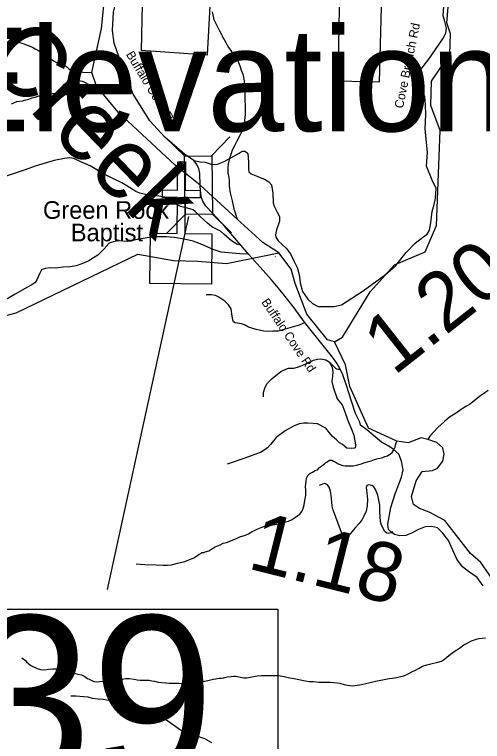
# Model space of a CAD drawing. Extents: x 1159738 to 1321356, y 736314 to 882035.
# Drawn here: x 1252590 to 1256564, y 838092 to 844268 of the extents above; entities that cross this region are included whole.
import ezdxf

# ---------------------------------------------------------------- set-up
doc = ezdxf.new("R2010")
doc.units = 0
for name, color, linetype in [('Exist Boundary Land Use Gamelands State NC Wildlife Resources Commission', 7, 'Continuous'), ('Exist Cultural Church CELL', 7, 'Continuous'), ('Exist Cultural Church Label', 7, 'Continuous'), ('Exist Geographical Mountain Summit Elevation Number Label', 7, 'Continuous'), ('Exist Hydrographic Creek Single Shore', 7, 'Continuous'), ('Exist Hydrographic Creek Single Shore Label', 7, 'Continuous'), ('Exist Hydrographic Misc Water Feature', 7, 'Continuous'), ('Exist Hydrographic Pond Over 1500 Sq Ft', 7, 'Continuous'), ('Exist Road Non-System Type 51', 7, 'Continuous'), ('Exist Road Secondary Mileage Hundredths English Label', 7, 'Continuous'), ('Exist Road Secondary Structure Standard Bridge CELL', 7, 'Continuous'), ('Exist Road Secondary Structure Standard Bridge Number Label', 7, 'Continuous'), ('Exist Road Secondary Type 41 Attributed', 7, 'Continuous'), ('Exist Road Secondary Type 51 Attributed', 7, 'Continuous'), ('Exist Road Secondary Type 51 Label', 7, 'Continuous')]:
    doc.layers.add(name, color=color, linetype=linetype)

msp = doc.modelspace()

# ---------------------------------------------------------------- linework, layer by layer
at = {"layer": 'Exist Boundary Land Use Gamelands State NC Wildlife Resources Commission'}
for points in [[(1255356.3, 844780.1), (1255335.5, 843705.5), (1255690.3, 843695.1), (1255732, 845291.3)], [(1253687.1, 844999.2), (1253666.3, 843966.3), (1254229.7, 843924.6), (1254261, 844498.4)]]:
    msp.add_lwpolyline(points, dxfattribs=at)
at = {"layer": 'Exist Cultural Church CELL'}
msp.add_lwpolyline([(1253743.8, 842409.5), (1253971.5, 842407.5), (1253974.8, 842712.1), (1253846.8, 842713.4), (1253847.5, 842777.3), (1253975.5, 842776), (1253978.1, 843016.5), (1254042.2, 843015.8), (1254039.6, 842775.3), (1254167.6, 842773.9), (1254166.9, 842710), (1254038.9, 842711.4), (1254035.6, 842406.8), (1254266.2, 842403.9), (1254261.6, 841978.1), (1253739.2, 841983.7)], close=True, dxfattribs=at)
at = {"layer": 'Exist Hydrographic Creek Single Shore'}
for points in [[(1254168, 842818.4), (1253953.1, 842989.1), (1253473, 843435.3), (1253285.8, 843660.2), (1253248, 843774.6), (1253327.9, 844149.3), (1253360, 844458.6), (1253313.4, 844535.5), (1253196.6, 844613.3), (1253021.7, 844747.5), (1252768, 844797.2), (1252525.9, 844803), (1252342.2, 844835.1), (1252126.4, 844817.6), (1252009.7, 844890.5), (1251993, 844947.2), (1252003.5, 844981.9)], [(1254834.2, 842244.6), (1254698.8, 842330.5), (1254480.8, 842528.8), (1254168, 842818.4)], [(1255307.1, 841488), (1255249.1, 841505.6), (1255072.1, 841722.3), (1254973, 841983.4), (1254939.9, 842105.7), (1254834.2, 842244.6)], [(1256832.2, 839205.5), (1256551.2, 839611.7), (1256461.9, 839687.7), (1256244.2, 839968.3), (1256110.3, 840039.3), (1256029.9, 840070.8), (1255978.3, 840104.7), (1255960.6, 840174.1), (1256000.9, 840306.5), (1256050.9, 840385.6), (1256139.6, 840395.3), (1256181.6, 840414.6), (1256226.8, 840472.8), (1256238, 840534.1), (1256226.8, 840585.8), (1256176.7, 840631), (1256100.9, 840656.8), (1256044.5, 840672.9), (1255933.2, 840629.3), (1255836.8, 840643.7), (1255596.1, 840753.5), (1255439.1, 841107.9), (1255402.2, 841292.5), (1255307.1, 841488)]]:
    msp.add_lwpolyline(points, dxfattribs=at)
at = {"layer": 'Exist Hydrographic Misc Water Feature'}
for points in [[(1255307.1, 841488), (1255374.1, 841526.1), (1255610.1, 841912), (1255816.1, 842140.9), (1256077.1, 842250.6), (1256175.1, 842475.1), (1256204.1, 843282.1), (1256126.1, 843493.7), (1256131, 843700.4), (1256287.1, 843930.4), (1256292.1, 844104.3), (1256261, 844196.8), (1256272.1, 844331.2)], [(1254267.9, 844289.6), (1254282.4, 844225.1), (1254330, 844129.8), (1254345.2, 844103.4), (1254354.9, 844087.2), (1254362.4, 844067), (1254370, 844054.7), (1254383.4, 844030.3), (1254393, 844012.1), (1254408.4, 843987.7), (1254427.7, 843961.2), (1254444.9, 843932.7), (1254468.3, 843904.1), (1254485.4, 843873.7), (1254504.4, 843831.1), (1254515.3, 843794.8), (1254528.5, 843760.5), (1254539.1, 843704.2), (1254542.3, 843670.1), (1254543.2, 843632), (1254544.7, 843609.9), (1254546, 843581.9), (1254547.2, 843553.8), (1254546.6, 843531.9), (1254549.8, 843497.7), (1254548.7, 843453.7), (1254549.8, 843417.6), (1254544.4, 843367.8), (1254537.2, 843319.9), (1254526.3, 843284.2), (1254505.3, 843246.7), (1254477.9, 843193.4), (1254458.9, 843153.8), (1254437.7, 843114.4), (1254429.1, 843086.5), (1254413.7, 843034.9), (1254404.9, 842999.1), (1254401.9, 842961.1), (1254402.9, 842923.2), (1254409.9, 842882.9), (1254413.1, 842854.8), (1254414, 842810.8), (1254422.6, 842754.5), (1254438.8, 842686), (1254453, 842617.6), (1254480.8, 842528.8)], [(1252570.4, 844050.3), (1252606, 844039.4), (1252635.9, 844030.6), (1252669.6, 844019.8), (1252707.3, 844004.7), (1252742.8, 843989.8), (1252766.5, 843975.2), (1252788.3, 843964.6), (1252806, 843954.2), (1252837.4, 843931.3), (1252859, 843914.8), (1252884.6, 843900.1), (1252920, 843873.2), (1252939.8, 843864.6), (1252965.5, 843852), (1252989.4, 843847.4), (1253009.3, 843840.8), (1253034.7, 843824.2), (1253048.4, 843809.8), (1253068.2, 843795.3), (1253089.8, 843780.8), (1253248, 843774.6)], [(1252959.2, 843606), (1252967.4, 843613.7), (1252979.8, 843631.4), (1252996.4, 843655.1), (1253015, 843676.5), (1253041.5, 843697.9), (1253065.9, 843709.3), (1253088, 843712.7), (1253125.9, 843709.8), (1253163.8, 843700.7), (1253183.5, 843694.2), (1253215.2, 843677.4), (1253232.9, 843669), (1253285.8, 843660.2)], [(1252564.4, 843510), (1252608.9, 843528.9), (1252657.1, 843535.7), (1252675.3, 843539.3), (1252711.6, 843550.3), (1252739.8, 843559.6), (1252766, 843566.9), (1252788.2, 843574.4), (1252818.4, 843581.6), (1252846.5, 843586.9), (1252884.7, 843593.9), (1252912.9, 843597.2), (1252935, 843600.6), (1252947.1, 843604.3), (1252959.2, 843606)], [(1250204.1, 840536.5), (1250404, 840555.5), (1250532.1, 840645), (1250831, 840937.6), (1250924, 840985), (1251176, 841052.2), (1251430.1, 841188.2), (1251735.1, 841395.5), (1252192.1, 841626), (1252603.1, 841732.7), (1253638.4, 842231.3), (1253939, 842178.5), (1254147.1, 842171.8), (1254390.1, 842153.1), (1254834.2, 842244.6)], [(1256612.4, 841074), (1256563.5, 841041.2), (1256549.2, 841031.6), (1256453.3, 840956), (1256422.8, 840938.8), (1256375.9, 840906), (1256351.6, 840890.6), (1256335.1, 840877), (1256284.3, 840846.3), (1256241.4, 840811.4), (1256185.9, 840758.8), (1256151, 840721.6), (1256116, 840684.5), (1256100.9, 840656.8)], [(1253624.4, 839600.1), (1253696.2, 839594.2), (1253792.3, 839591.8), (1253852.3, 839590.2), (1253890.2, 839589.2), (1253924.3, 839592.3), (1253974.8, 839607), (1254035.2, 839621.5), (1254069.5, 839634.6), (1254112, 839653.5), (1254134.4, 839666.9), (1254158.9, 839684.3), (1254173, 839689.9), (1254181.3, 839697.8), (1254197.3, 839697.3), (1254209.4, 839703), (1254239.6, 839712.2), (1254255.9, 839723.8), (1254294.5, 839744.9), (1254337, 839763.7), (1254363.4, 839777.1), (1254389.5, 839782.5), (1254413.8, 839789.8), (1254448.2, 839805), (1254480.6, 839818.1), (1254504.9, 839829.5), (1254551.3, 839844.3), (1254577.5, 839855.6), (1254608.1, 839874.9), (1254634.3, 839886.2), (1254656.8, 839899.6), (1254685, 839910.9), (1254721.4, 839923.9), (1254761.7, 839931), (1254801.8, 839935.9), (1254846.1, 839942.8), (1254880.3, 839953.9), (1254916.5, 839962.9), (1254940.9, 839976.3), (1254975.5, 839997.4), (1254995.8, 840010.9), (1255014.3, 840024.5), (1255026.8, 840044.2), (1255039.1, 840061.9), (1255050.3, 840101.6), (1255055.2, 840139.5), (1255064.3, 840185.3), (1255063.5, 840227.3), (1255062.3, 840259.4), (1255067.4, 840299.3), (1255070.2, 840329.3), (1255080.6, 840351), (1255099.1, 840368.5), (1255119.5, 840380), (1255143.8, 840393.4), (1255162, 840400.9), (1255180.5, 840420.5), (1255200.9, 840434), (1255221.4, 840451.4), (1255233.6, 840463.1), (1255243.9, 840468.9), (1255266.1, 840482.2), (1255286.1, 840481.8), (1255300, 840473.4), (1255321.7, 840460.8), (1255339.4, 840450.4), (1255379.1, 840437.3), (1255399, 840432.8), (1255467.2, 840435.1), (1255495.3, 840438.3), (1255535.6, 840451.3), (1255555.7, 840458.8), (1255588, 840467.9), (1255618.3, 840477.2), (1255648.5, 840486.4), (1255678.8, 840495.6), (1255694.9, 840499.3), (1255717.1, 840504.7), (1255735.3, 840512.2), (1255757.5, 840519.7), (1255769.6, 840527.4), (1255784, 840536.9), (1255796.3, 840546.6), (1255806.5, 840560.4), (1255814.9, 840574.2), (1255821.4, 840592), (1255825.9, 840611.9), (1255830.4, 840629.8), (1255836.8, 840643.7)], [(1254371.9, 838634.1), (1254400.2, 838641.3), (1254430.3, 838644.6), (1254450.3, 838646.1), (1254470.3, 838645.5), (1254510.2, 838638.5), (1254538.1, 838631.8), (1254550.1, 838633.5), (1254564, 838633.2), (1254606.3, 838640.1), (1254650.5, 838648.9), (1254686.6, 838652), (1254744.7, 838652.5), (1254828.6, 838652.3), (1254880.5, 838645), (1254928.3, 838633.8), (1254964.2, 838626.8), (1255003.9, 838617.8), (1255043.6, 838608.7), (1255091.5, 838601.5), (1255129.5, 838600.5), (1255175.5, 838595.4), (1255229.5, 838595.9), (1255269.6, 838596.9), (1255301.5, 838592.1), (1255329.5, 838589.4), (1255353.5, 838586.7), (1255389.1, 838575.8), (1255419, 838569.1), (1255456.9, 838566), (1255523.1, 838574.3), (1255597.7, 838590.4), (1255656, 838602.9), (1255716.3, 838615.4), (1255770.6, 838626), (1255800.8, 838631.2), (1255834.9, 838636.4), (1255867.2, 838643.5), (1255897.5, 838650.7), (1255931.8, 838665.8), (1255964.3, 838683.1), (1255994.7, 838698.3), (1256025.2, 838715.5), (1256053.6, 838730.8), (1256092, 838743.8), (1256138.2, 838754.6), (1256184.5, 838765.4), (1256216.8, 838774.6), (1256241.2, 838790), (1256261.7, 838807.4), (1256292.4, 838834.7), (1256333.2, 838861.7), (1256367.9, 838884.8), (1256406.6, 838913.8), (1256441, 838928.9), (1256471.4, 838946.1), (1256495.7, 838955.5), (1256513.9, 838961.1), (1256533.9, 838966.5), (1256560.1, 838969.9), (1256590.2, 838973.1)], [(1252653.1, 838802.5), (1252682.6, 838779.8), (1252692.3, 838767.5), (1252727.6, 838738.6), (1252782.9, 838711.2), (1252810.6, 838702.4), (1252846.6, 838701.5), (1252878.8, 838706.6), (1252914.9, 838709.7), (1252944.9, 838709), (1252984.9, 838705.9), (1253028.5, 838692.8), (1253056.3, 838684.1), (1253092.1, 838675.2), (1253127.9, 838664.2), (1253159.6, 838657.4), (1253187.4, 838642.7), (1253211, 838628), (1253222.8, 838621.7), (1253240.6, 838613.3), (1253264.4, 838602.6), (1253292.3, 838599.9), (1253332.6, 838604.9), (1253418.5, 838602.6), (1253448.5, 838605.9), (1253476.8, 838613.1), (1253507.1, 838622.4), (1253531.2, 838627.8), (1253563.2, 838627), (1253605, 838619.9), (1253632.9, 838615.1), (1253656.9, 838612.5), (1253682.9, 838611.9), (1253710.9, 838613.1), (1253732.9, 838612.5), (1253756.8, 838608), (1253778.8, 838603.4), (1253810.5, 838596.5), (1253840.5, 838591.8), (1253904.5, 838586.1), (1253952.4, 838586.9), (1253986.6, 838588), (1254052.4, 838584.3), (1254092.5, 838585.3), (1254126.6, 838590.4), (1254168.8, 838597.3), (1254203, 838604.4), (1254231.2, 838609.7), (1254255.4, 838615.1), (1254279.5, 838620.5), (1254299.7, 838624), (1254311.7, 838625.7), (1254327.8, 838629.2), (1254345.8, 838630.8), (1254361.9, 838632.4), (1254367.9, 838632.2), (1254371.9, 838634.1)]]:
    msp.add_lwpolyline(points, dxfattribs=at)
at = {"layer": 'Exist Hydrographic Pond Over 1500 Sq Ft'}
msp.add_line((1254806.5, 842209.3), (1254803.6, 842211.2), dxfattribs=at)
at = {"layer": 'Exist Road Non-System Type 51'}
for points in [[(1254503.5, 842313.4), (1254495.7, 842312.4), (1254479.3, 842316.3), (1254431.8, 842346.3), (1254367.9, 842400.6), (1254338.8, 842427.7), (1254266.2, 842465.5), (1254228.4, 842496.5), (1254166.4, 842550.8), (1254124.8, 842593.5), (1254106.3, 842609), (1254059.9, 842622.6), (1253999.8, 842636.1), (1253959.1, 842655.5), (1253929.1, 842676.8), (1253893.2, 842705.1), (1253866, 842715.8), (1253814.7, 842723.5), (1253715.9, 842736.1), (1253653.9, 842750.7), (1253620, 842763.3), (1253544.5, 842813.7), (1253501.9, 842836.9), (1253420.5, 842876.7), (1253345, 842914.5), (1253233.6, 842983.3), (1253158, 843013.4), (1253093.4, 843045.2), (1253059.5, 843050.1), (1253014, 843046.2), (1252925.9, 843026.8), (1252766.1, 842980.3), (1252680.8, 842948.3), (1252475.9, 842880.5)], [(1254577.4, 842234.2), (1254534.8, 842232.1), (1254437.3, 842240.1), (1254346.2, 842248.1), (1254275.8, 842270.5), (1254181.5, 842315.3), (1254107.9, 842342.5), (1254031.2, 842358.5), (1253944.9, 842372.9), (1253879.3, 842379.3), (1253801, 842379.3), (1253732.2, 842374.5), (1253649.1, 842358.5), (1253548.4, 842339.3), (1253469.6, 842344.3), (1253426.5, 842336.3), (1253394.5, 842325.1), (1253351.3, 842277.1), (1253298.6, 842224.3), (1253261.8, 842201.9), (1253221.8, 842176.3), (1253161.1, 842150.7), (1253113.1, 842133.1), (1253063.6, 842123.5), (1253001.2, 842120.3), (1252937.3, 842113.9), (1252892.5, 842115.5), (1252850.9, 842110.7), (1252820.5, 842097.9), (1252803, 842065.9), (1252779, 842013.1), (1252764.6, 841992.3), (1252737.4, 841971.5), (1252699, 841952.3), (1252595.6, 841892.1), (1252514, 841844.1)], [(1255057, 841651.5), (1255007.3, 841628.7), (1254947.6, 841613.1), (1254888, 841594.6), (1254828.3, 841579), (1254782.9, 841577.6), (1254744.5, 841576.1), (1254707.6, 841577.6), (1254642.3, 841593.2), (1254576.9, 841611.7), (1254544.3, 841633), (1254518.7, 841640.1), (1254463.3, 841650), (1254449.1, 841657.1), (1254443.4, 841674.2), (1254437.8, 841704), (1254430.7, 841766.6), (1254407.9, 841802.1), (1254375.3, 841832), (1254324.1, 841866.1), (1254297.1, 841880.3), (1254261.6, 841886), (1254219, 841886)], [(1254704, 841020.1), (1254705.1, 841056.4), (1254714.5, 841093.9), (1254732, 841129), (1254777.7, 841177), (1254852.6, 841234.4), (1254893.6, 841254.3), (1254915.8, 841262.5), (1254962.7, 841264.9), (1254994.3, 841271.9), (1255031.7, 841286), (1255128.9, 841331.7), (1255162.8, 841338.7), (1255190.9, 841342.2), (1255234.3, 841335.2), (1255263.5, 841316.4), (1255316.2, 841262.5), (1255324.4, 841256.7), (1255338.4, 841254.3), (1255353.7, 841255.5)], [(1255263.5, 841316.4), (1255287.9, 841272.2), (1255293.8, 841232.4), (1255289.1, 841196.1), (1255284.4, 841150.4), (1255297.3, 841103.5), (1255331.2, 841003.9), (1255373.4, 840952.4), (1255393.3, 840902), (1255420.2, 840818.8), (1255450.6, 840744.8), (1255472.9, 840694.4), (1255479.9, 840645.2), (1255485.7, 840610), (1255485.7, 840594.8), (1255483.4, 840587.8), (1255476.4, 840583.1), (1255454.1, 840579.6), (1255412, 840584.3), (1255375.7, 840615.9), (1255348.8, 840628.8), (1255324.2, 840654.6), (1255290.2, 840683.8), (1255264.5, 840714.3), (1255232.9, 840754.1), (1255162.6, 840789.3), (1255125.2, 840794), (1255080.7, 840797.5), (1255047.9, 840795.1), (1255008.1, 840790.4), (1254958.9, 840771.7), (1254887.5, 840730.7), (1254812.6, 840674.5), (1254763.4, 840613.6), (1254739.4, 840585.6), (1254684.3, 840550.4), (1254547.4, 840498.9), (1254396.4, 840448.5)], [(1255802.3, 839872.6), (1255787.4, 839863.6), (1255763.6, 839859.1), (1255751.7, 839862.1), (1255733.8, 839877), (1255707, 839929.2), (1255699.5, 839962), (1255692.1, 840042.6), (1255692.1, 840099.2), (1255674.2, 840184.2), (1255656.3, 840233.5), (1255641.4, 840255.8), (1255626.5, 840267.8), (1255611.6, 840270.7), (1255598.2, 840272.2), (1255581.8, 840266.3), (1255575.8, 840248.4), (1255583.3, 840203.6), (1255587.7, 840148.5), (1255586.2, 840093.3), (1255577.3, 840048.5), (1255554.9, 840000.8), (1255541.5, 839978.4), (1255516.2, 839942.7), (1255478.9, 839903.9), (1255456.6, 839877), (1255437.2, 839853.2), (1255420.8, 839845.7), (1255405.9, 839842.7), (1255388, 839844.2), (1255373.1, 839853.2), (1255350.8, 839912.8), (1255306.1, 840027.7), (1255291.2, 840073.9), (1255283.7, 840120.1), (1255282.2, 840161.9), (1255274.8, 840218.5), (1255261.4, 840251.4), (1255248, 840272.2), (1255224.1, 840282.7), (1255206.2, 840278.2), (1255176.4, 840267.8)], [(1254266.5, 838081.6), (1254206.9, 838114), (1254120.2, 838141.6), (1254043.6, 838165.5), (1254000.9, 838189.4), (1253872.7, 838278.7), (1253807.4, 838310.1), (1253759.6, 838325.2), (1253710.7, 838354.1), (1253660.4, 838359.1), (1253612.7, 838365.4), (1253559.9, 838369.2), (1253523.5, 838376.7), (1253456.9, 838403.1), (1253391.9, 838439.1), (1253342.9, 838449.2), (1253301.5, 838450.4), (1253251.2, 838456.7), (1253216.1, 838469.3), (1253175.9, 838470.6), (1253114.3, 838475.6), (1253069.1, 838478.1)]]:
    msp.add_lwpolyline(points, dxfattribs=at)
at = {"layer": 'Exist Road Secondary Structure Standard Bridge CELL'}
for p, q in [((1254035.3, 843065.3), (1253873.4, 843223.6)), ((1254261.6, 843067.9), (1254419.9, 843229.7)), ((1253881.5, 842407.8), (1254039.7, 842569.6)), ((1254433.2, 842413.9), (1254271.3, 842572.2))]:
    msp.add_line(p, q, dxfattribs=at)
msp.add_lwpolyline([(1254039.7, 842569.6), (1254034.2, 843065.3), (1254265.8, 843067.9), (1254271.3, 842572.2)], close=True, dxfattribs=at)
at = {"layer": 'Exist Road Secondary Structure Standard Bridge Number Label'}
msp.add_line((1254066.7, 842553), (1253375.9, 839383), dxfattribs=at)
msp.add_lwpolyline([(1251111.5, 839216.5), (1254827.4, 839216.5), (1254827.4, 837680.1), (1251111.5, 837680.1)], close=True, dxfattribs=at)
at = {"layer": 'Exist Road Secondary Type 41 Attributed'}
msp.add_lwpolyline([(1254112.7, 843026.9), (1254166.9, 843015.6), (1254208.4, 843014.4), (1254268.9, 842994.2), (1254312.8, 842997.8), (1254370.9, 843019.2), (1254451.5, 843064.3), (1254497.7, 843091.5), (1254522.6, 843107), (1254548.7, 843105.8), (1254570.1, 843088), (1254576, 843014.4), (1254576, 842955.1), (1254580.7, 842931.4), (1254600.9, 842913.6), (1254657.8, 842891), (1254717.9, 842867.5), (1254751.1, 842847.3), (1254771.2, 842820), (1254784.3, 842750), (1254786.7, 842668.1), (1254796.1, 842640.9), (1254819.9, 842589.8), (1254841.2, 842553), (1254840, 842511.5), (1254815.1, 842437.9), (1254806.8, 842395.8), (1254809.2, 842375.7), (1254828.1, 842346), (1254896.9, 842281.9), (1254934.9, 842234.5), (1254964.5, 842169.2), (1254989.9, 842119.1), (1255006.5, 842059.8), (1255016, 841988.6), (1255036.1, 841916.2), (1255080, 841849.8), (1255120.3, 841811.8), (1255168.9, 841786.9), (1255302.9, 841786.9), (1255367, 841801.1), (1255550.7, 841919.8), (1255741.6, 842058.6), (1255827.5, 842136.2), (1255915.3, 842245.3), (1255993.5, 842324.8), (1256055.2, 842373.5), (1256094.3, 842402), (1256113.3, 842435.2), (1256126.3, 842499.3), (1256136.9, 842593.5), (1256153.5, 842655.2), (1256165.4, 842707.4), (1256170.1, 842790.4), (1256138.1, 842861.6), (1256088.3, 842980.3), (1256096.6, 843094.5), (1256076.4, 843296.2), (1256083.5, 843419.6), (1256080, 843496.7), (1256075.2, 843571.9), (1256050.3, 843611.1), (1256019.5, 843658.6), (1256017.1, 843716.7), (1256040.8, 843801), (1256109.6, 843890), (1256226.9, 844062.1), (1256251.8, 844110.8), (1256257.7, 844152.3), (1256242.3, 844220), (1256231.6, 844256.8), (1256238.7, 844377.8)], dxfattribs=at)
at = {"layer": 'Exist Road Secondary Type 51 Attributed'}
for points in [[(1254112.7, 843026.9), (1254033.2, 843083), (1253867.4, 843227.3), (1253739.5, 843364.9), (1253659.6, 843492.9), (1253598.8, 843592.1), (1253477.5, 843903.8), (1253435.9, 844025.4), (1253423.1, 844131), (1253429.5, 844287.8), (1253451.9, 844377.4), (1253461.5, 844435), (1253451.9, 844623.8), (1253426.3, 844761.4), (1253400.7, 844844.6), (1253359.2, 844902.2), (1253311.2, 844927.8), (1253208.9, 844943.8), (1253084.2, 844947), (1252786.8, 844966.2), (1252675.4, 844969.9)], [(1254168, 842818.4), (1254164.1, 842917.9), (1254155, 842959.5), (1254136, 842995.8), (1254112.7, 843026.9)], [(1256570.7, 839415.4), (1256519.6, 839485.8), (1256446, 839537), (1256394.9, 839575.4), (1256346.9, 839641), (1256275.6, 839798.7), (1256227.7, 839862.7), (1256181.3, 839905.9), (1256131.7, 839917.1), (1256077.4, 839915.5), (1256021.4, 839893.1), (1255960.7, 839861.1), (1255914.3, 839841.9), (1255863.1, 839840.3), (1255818.4, 839851.5), (1255786.4, 839872.3), (1255765.6, 839891.5), (1255760.8, 839939.5), (1255786.2, 840079.5), (1255821.4, 840196.2), (1255877.4, 840338.6), (1255890.2, 840401), (1255877.4, 840474.6), (1255853.4, 840533.8), (1255802.2, 840577), (1255762.3, 840602.6), (1255706.3, 840636.2), (1255636.4, 840694.4), (1255582.1, 840739.2), (1255527.1, 840779.1), (1255521.8, 840806.1), (1255484.9, 840877.9), (1255452.2, 840984.5), (1255408.8, 841117.3), (1255378.5, 841207), (1255355.8, 841254.8), (1255328.5, 841304.8), (1255289.8, 841358.3), (1255053.7, 841655.7), (1254965, 841777.4), (1254858.1, 841912.8), (1254771.7, 842012.9), (1254578.8, 842230.4), (1254375.3, 842465.9), (1254270.7, 842579.7), (1254215.5, 842639.2), (1254189.3, 842683.6), (1254178, 842710.9), (1254170.6, 842769), (1254168, 842818.4)]]:
    msp.add_lwpolyline(points, dxfattribs=at)

# ---------------------------------------------------------------- texts
at = {"layer": 'Exist Cultural Church Label'}
for s, p in [('Green Rock', (1252831.7, 842532.3)), ('Baptist', (1253068, 842341.3))]:
    msp.add_text(s, height=150, rotation=0.00002, dxfattribs=at).set_placement(p)
at = {"layer": 'Exist Geographical Mountain Summit Elevation Number Label'}
msp.add_text('Elevation 2096', height=880, dxfattribs=at).set_placement((1251936.9, 843276.3))
at = {"layer": 'Exist Hydrographic Creek Single Shore Label'}
msp.add_text('Creek', height=600, rotation=314.00339, dxfattribs=at).set_placement((1252301.5, 843876))
at = {"layer": 'Exist Road Secondary Mileage Hundredths English Label'}
for s, rotation, p in [('1.20', 38.2762, (1255810.8, 841192.4)), ('1.18', 345.95363, (1254558.6, 839564.6))]:
    msp.add_text(s, height=500, rotation=rotation, dxfattribs=at).set_placement(p)
at = {"layer": 'Exist Road Secondary Structure Standard Bridge Number Label'}
msp.add_text('139', height=1400, dxfattribs=at).set_placement((1251161.7, 837759.2))
at = {"layer": 'Exist Road Secondary Type 51 Label'}
for s, rotation, p in [('Cove Branch Rd', 78.58107, (1255888.8, 843466.2)), ('Buffalo Cove Rd', 301.16533, (1253533.6, 843929.8)), ('Buffalo Cove Rd', 304.16056, (1254682.9, 841824.5))]:
    msp.add_text(s, height=75, rotation=rotation, dxfattribs=at).set_placement(p)

doc.saveas('drawing.dxf')
